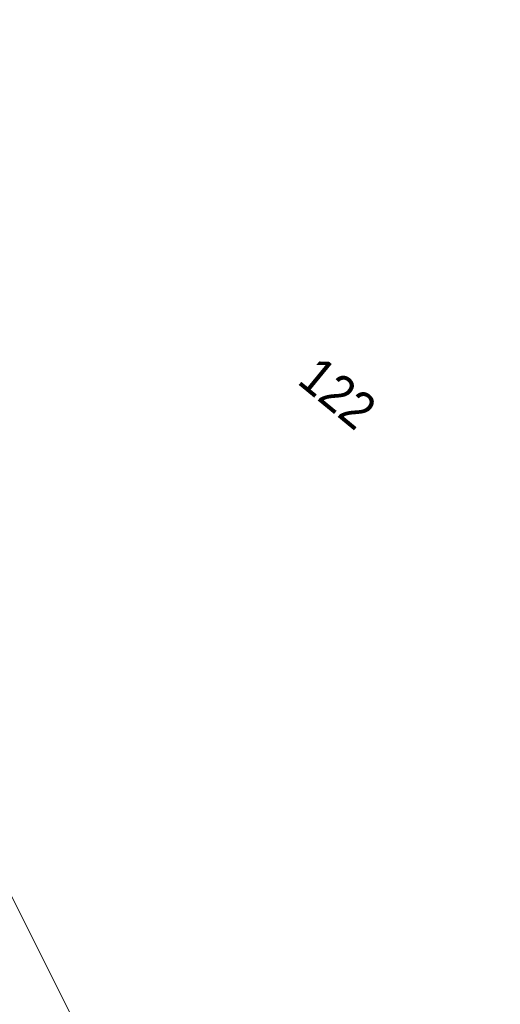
# Model space of a CAD drawing. Header units: metres. Extents: x -740 to 758, y -633 to 854.
# Tile 393 of 656: x -115 to -101, y -334 to -304. Entities that reach past the tile are written whole.
import ezdxf

# ---------------------------------------------------------------- set-up
doc = ezdxf.new("R2010")
doc.units = ezdxf.units.M
doc.header["$MEASUREMENT"] = 0
doc.layers.add('Grundkarte.LOVION', color=7, linetype='Continuous')
doc.layers.add('Grundkarte_Text.LOVION', color=7, linetype='Continuous')
doc.styles.add('ERSTELLTER_STIL_1', font='arial.ttf')

msp = doc.modelspace()

# ---------------------------------------------------------------- linework, layer by layer
at = {"layer": 'Grundkarte.LOVION', "color": 253, "linetype": 'Continuous', "lineweight": 18}
msp.add_lwpolyline([(-97.781, -342.519), (-99.027, -342.463), (-104.327, -343.277), (-108.527, -344.456), (-133.35, -294.924), (-114.525, -294.295), (-113.439, -294.218), (-86.163, -294.773), (-85.331, -306.012), (-85.2, -307.95), (-84.714, -314.434), (-82.563, -317.386), (-82.199, -323.232), (-82.197, -323.557)], dxfattribs=at)
at = {"layer": 'Grundkarte.LOVION', "color": 8, "linetype": 'Continuous', "lineweight": 18}
msp.add_lwpolyline([(-97.781, -342.519), (-99.027, -342.463), (-104.327, -343.277), (-108.527, -344.456), (-133.35, -294.924), (-114.525, -294.295), (-113.439, -294.218), (-86.163, -294.773), (-85.331, -306.012), (-85.2, -307.95), (-84.714, -314.434), (-82.563, -317.386), (-82.199, -323.232), (-82.197, -323.557)], dxfattribs=at)
at = {"layer": 'Grundkarte.LOVION', "color": 253, "linetype": 'Continuous', "lineweight": 18}
msp.add_lwpolyline([(-173.653, -299.869), (-158.836, -295.731), (-154.092, -295.592), (-136.71, -295.016), (-133.35, -294.924), (-108.527, -344.456), (-119.267, -347.368), (-129.476, -349.962), (-139.623, -352.284), (-149.883, -354.352)], close=True, dxfattribs=at)
at = {"layer": 'Grundkarte.LOVION', "color": 8, "linetype": 'Continuous', "lineweight": 18}
msp.add_lwpolyline([(-173.653, -299.869), (-158.836, -295.731), (-154.092, -295.592), (-136.71, -295.016), (-133.35, -294.924), (-108.527, -344.456), (-119.267, -347.368), (-129.476, -349.962), (-139.623, -352.284), (-149.883, -354.352)], close=True, dxfattribs=at)

# ---------------------------------------------------------------- texts
at = {"layer": 'Grundkarte_Text.LOVION', "color": 7, "linetype": 'Continuous', "lineweight": 13, "insert": (-106.735, -315.301), "char_height": 1.12434, "attachment_point": 7, "rotation": 320.5841, "style": 'ERSTELLTER_STIL_1'}
msp.add_mtext('{\\A1;\\W0.89448x;122}', dxfattribs=at)

doc.saveas('drawing.dxf')
